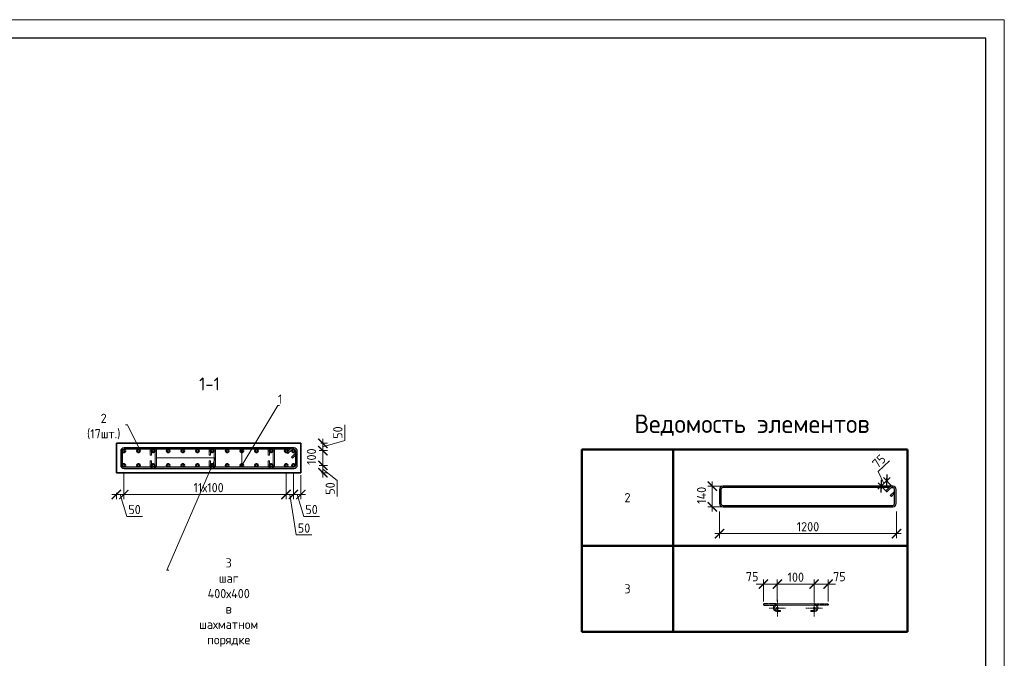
# Model space of a CAD drawing. Header units: millimetres. Extents: x 263826 to 1718326, y -423071 to 70137.
# Tile 333 of 486: x 607486 to 634185, y -185802 to -168492. Entities that reach past the tile are written whole.
import ezdxf
from ezdxf import colors
from ezdxf.entities.mleader import LeaderData, LeaderLine
from ezdxf.math import Vec2, Vec3

# ---------------------------------------------------------------- set-up
doc = ezdxf.new("R2010")
doc.units = ezdxf.units.MM
doc.linetypes.add('CENTER2', pattern=[28.575, 19.05, -3.175, 3.175, -3.175])
doc.linetypes.add('GOST2.303 4', pattern=[7, 5, -2, 0])
for name, color, linetype, lineweight in [('1 Стены', 3, 'Continuous', 30), ('Арм_шпильки', 143, 'Continuous', 18), ('Армирование', 3, 'Continuous', 40), ('Выноски', 20, 'Continuous', 20), ('Осевая', 10, 'CENTER2', 20), ('подоснова', 151, 'Continuous', 5), ('поз.', 2, 'Continuous', 25), ('РАЗМЕРЫ', 1, 'Continuous', 9), ('ТОНКИЕ', 7, 'Continuous', 9)]:
    doc.layers.add(name, color=color, linetype=linetype, lineweight=lineweight)
doc.layers.add('Колонна_ бетон', color=7, linetype='Continuous', lineweight=50, true_color=0xb4b496)
doc.layers.add('ТОЛСТЫЕ_ОСНОВНЫЕ', color=6, linetype='Continuous')
doc.styles.add('GOST 2.304', font='CS_Gost2304.shx')
doc.styles.add('GOST-2.304_Type-B', font='GOST_Common.ttf')
doc.dimstyles.new('мой', dxfattribs={"dimscale": 100, "dimtxt": 2.5, "dimasz": 2.5, "dimexe": 1.25, "dimexo": 0.625, "dimtad": 1, "dimdec": 0, "dimtxsty": 'GOST-2.304_Type-B', "dimblk": 'ARCHTICK', "dimcen": 2.5, "dimdle": 2, "dimaunit": 1, "dimadec": 1, "dimazin": 2, "dimtfac": 1, "dimtdec": 0, "dimtmove": 1, "dimatfit": 3, "dimfxl": 1, "dimtfill": 1, "dimlwd": -1, "dimlwe": -1, "dimarcsym": 0})
doc.dimstyles.new('мой 25', dxfattribs={"dimscale": 100, "dimtxt": 2.5, "dimasz": 2.5, "dimexe": 1.25, "dimexo": 0.625, "dimtad": 1, "dimdec": 0, "dimlfac": 0.5, "dimtxsty": 'GOST-2.304_Type-B', "dimblk": 'ARCHTICK', "dimcen": 2.5, "dimdle": 1.25, "dimaunit": 1, "dimadec": 1, "dimazin": 2, "dimtfac": 1, "dimtdec": 0, "dimtmove": 1, "dimatfit": 3, "dimfxl": 6, "dimfxlon": 1, "dimtfill": 1, "dimlwd": -1, "dimlwe": -1, "dimarcsym": 0})

# ---------------------------------------------------------------- blocks, each defined once
blk = doc.blocks.new('*U58')
at = {"color": 0, "linetype": 'ByBlock', "lineweight": -2}
for p, q in [((-10, 1176.4), (-10, 12.5)), ((-10, 1169.4), (-10, 1176.4)), ((22, 1128), (-3.4, 1153.5)), ((0, 1169.4), (0, 1176.4)), ((0, 1150.1), (0, 12.5)), ((3.7, 1160.6), (29.1, 1135.1)), ((108.8, 1198.9), (12.5, 1198.9)), ((108.8, 1188.9), (12.5, 1188.9)), ((53.8, 1159.8), (28.3, 1185.2)), ((38.8, 1188.9), (60.9, 1166.9)), ((60.9, 1166.9), (53.8, 1159.8)), ((121.3, 12.5), (121.3, 1176.4)), ((131.3, 12.5), (131.3, 1176.4)), ((29.1, 1135.1), (22, 1128)), ((12.5, 0), (108.8, 0)), ((12.5, -10), (108.8, -10))]:
    blk.add_line(p, q, dxfattribs=at)
for centre, radius, start, end in [((12.5, 1176.4), 22.5, 90, 180), ((12.5, 1169.4), 22.5, 180, 225), ((12.5, 1176.4), 12.5, 90, 180), ((12.5, 1169.4), 12.5, 180, 225), ((19.5, 1176.4), 12.5, 45, 90), ((108.8, 1176.4), 22.5, 0, 90), ((108.8, 1176.4), 12.5, 0, 90), ((12.5, 12.5), 22.5, 180, 270), ((12.5, 12.5), 12.5, 180, 270), ((108.8, 12.5), 12.5, 270, 0), ((108.8, 12.5), 22.5, 270, 0)]:
    blk.add_arc(centre, radius, start, end, dxfattribs=at)
at = {"style": 'GOST 2.304', "oblique": 15, "flags": 9}
for tag, p in [('ДИАМЕТР', (-52.8, -63)), ('КЛАСС', (-53, -68.7)), ('ПОЗИЦИЯ', (-52.3, -58)), ('ДЛИНА', (-52.5, -73.8)), ('МАССА', (-52.3, -78.3))]:
    blk.add_attdef(tag, p, '', height=2.5, dxfattribs=at)
blk = doc.blocks.new('_ArchTick')
at = {"color": 0, "linetype": 'ByBlock', "const_width": 0.15}
blk.add_lwpolyline([(-0.5, -0.5), (0.5, 0.5)], dxfattribs=at)
blk = doc.blocks.new('*D452')
at = {"layer": 'DEFPOINTS', "color": 0, "lineweight": 0, "transparency": 16777216}
for p in [(614909, -180173, -2880), (615109, -179974, -2880), (615707, -180173)]:
    blk.add_point(p, dxfattribs=at)
at = {"layer": 'РАЗМЕРЫ', "color": 0, "linetype": 'Continuous', "transparency": 16777216}
for p, q in [((616300, -179895), (616300, -179470)), ((615707, -179849), (615707, -180298)), ((615707, -180073), (616300, -179895)), ((615611, -180173), (615832, -180173)), ((615655, -179974), (615832, -179974))]:
    blk.add_line(p, q, dxfattribs=at)
at = {"layer": 'РАЗМЕРЫ', "color": 0, "transparency": 16777216, "xscale": 250, "yscale": 250, "zscale": 250, "rotation": 270}
blk.add_blockref('_ArchTick', (615707, -180173), dxfattribs=at)
at = {"layer": 'РАЗМЕРЫ', "color": 0, "lineweight": 0, "transparency": 16777216, "insert": (616113, -179683), "char_height": 250, "attachment_point": 5, "rotation": 90, "style": 'GOST-2.304_Type-B', "bg_fill": 3, "box_fill_scale": 1.1, "bg_fill_color": 256, "bg_fill_true_color": 13158600, "bg_fill_transparency": 0}
blk.add_mtext('50', dxfattribs=at)
at = {"layer": 'РАЗМЕРЫ', "color": 0, "transparency": 16777216, "xscale": 250, "yscale": 250, "zscale": 250, "rotation": 90}
blk.add_blockref('_ArchTick', (615707, -179974), dxfattribs=at)
blk = doc.blocks.new('*D453')
at = {"layer": 'DEFPOINTS', "color": 0, "lineweight": 0, "transparency": 16777216}
for p in [(614909, -180574, -2880), (615707, -180574), (615611, -180774)]:
    blk.add_point(p, dxfattribs=at)
at = {"layer": 'РАЗМЕРЫ', "color": 0, "linetype": 'Continuous', "transparency": 16777216}
for p, q in [((615707, -180899), (615707, -180449)), ((615611, -180574), (615832, -180574)), ((615707, -180674), (616093, -180987)), ((615673, -180774), (615832, -180774)), ((616093, -180987), (616093, -181412))]:
    blk.add_line(p, q, dxfattribs=at)
at = {"layer": 'РАЗМЕРЫ', "color": 0, "transparency": 16777216, "xscale": 250, "yscale": 250, "zscale": 250, "rotation": 90}
blk.add_blockref('_ArchTick', (615707, -180574), dxfattribs=at)
at = {"layer": 'РАЗМЕРЫ', "color": 0, "lineweight": 0, "transparency": 16777216, "insert": (615906, -181200), "char_height": 250, "attachment_point": 5, "rotation": 90, "style": 'GOST-2.304_Type-B', "bg_fill": 3, "box_fill_scale": 1.1, "bg_fill_color": 256, "bg_fill_true_color": 13158600, "bg_fill_transparency": 0}
blk.add_mtext('50', dxfattribs=at)
at = {"layer": 'РАЗМЕРЫ', "color": 0, "transparency": 16777216, "xscale": 250, "yscale": 250, "zscale": 250, "rotation": 270}
blk.add_blockref('_ArchTick', (615707, -180774), dxfattribs=at)
blk = doc.blocks.new('*D454')
at = {"layer": 'DEFPOINTS', "color": 0, "lineweight": 0, "transparency": 16777216}
for p in [(615707, -180173, 2880), (615707, -180173)]:
    blk.add_point(p, dxfattribs=at)
at = {"layer": 'РАЗМЕРЫ', "color": 0, "linetype": 'Continuous', "transparency": 16777216}
for p, q in [((615707, -180699), (615707, -180048)), ((615800, -180173), (615832, -180173)), ((615639, -180574), (615832, -180574))]:
    blk.add_line(p, q, dxfattribs=at)
at = {"layer": 'РАЗМЕРЫ', "color": 0, "lineweight": 0, "transparency": 16777216, "insert": (615398, -180337), "char_height": 250, "attachment_point": 5, "rotation": 90, "style": 'GOST-2.304_Type-B', "bg_fill": 3, "box_fill_scale": 1.1, "bg_fill_color": 256, "bg_fill_true_color": 13158600, "bg_fill_transparency": 0}
blk.add_mtext('100', dxfattribs=at)
at = {"layer": 'DEFPOINTS', "color": 0, "lineweight": 0, "transparency": 16777216}
blk.add_point((615576, -180574), dxfattribs=at)
at = {"layer": 'РАЗМЕРЫ', "color": 0, "transparency": 16777216, "xscale": 250, "yscale": 250, "zscale": 250}
for p, rotation in [((615707, -180173), 90), ((615707, -180574), 270)]:
    blk.add_blockref('_ArchTick', p, dxfattribs=dict(at, rotation=rotation))
blk = doc.blocks.new('*D455')
at = {"layer": 'DEFPOINTS', "color": 0, "lineweight": 0, "transparency": 16777216}
for p in [(610309, -180574), (614709, -180774), (610309, -181363)]:
    blk.add_point(p, dxfattribs=at)
at = {"layer": 'РАЗМЕРЫ', "color": 0, "linetype": 'Continuous', "transparency": 16777216}
for p, q in [((610309, -180763), (610309, -181488)), ((614709, -180836), (614709, -181488)), ((614834, -181363), (610184, -181363))]:
    blk.add_line(p, q, dxfattribs=at)
at = {"layer": 'РАЗМЕРЫ', "color": 0, "transparency": 16777216, "xscale": 250, "yscale": 250, "zscale": 250, "rotation": 180}
blk.add_blockref('_ArchTick', (610309, -181363), dxfattribs=at)
at = {"layer": 'РАЗМЕРЫ', "color": 0, "transparency": 16777216, "xscale": 250, "yscale": 250, "zscale": 250}
blk.add_blockref('_ArchTick', (614709, -181363), dxfattribs=at)
at = {"layer": 'РАЗМЕРЫ', "color": 0, "lineweight": 0, "transparency": 16777216, "insert": (612609, -181176), "char_height": 250, "attachment_point": 5, "style": 'GOST-2.304_Type-B', "bg_fill": 3, "box_fill_scale": 1.1, "bg_fill_color": 256, "bg_fill_true_color": 13158600, "bg_fill_transparency": 0}
blk.add_mtext('11х100', dxfattribs=at)
blk = doc.blocks.new('*D456')
at = {"layer": 'DEFPOINTS', "color": 0, "lineweight": 0, "transparency": 16777216}
for p in [(610109, -180774, 2880), (610309, -180981), (610109, -181363)]:
    blk.add_point(p, dxfattribs=at)
at = {"layer": 'РАЗМЕРЫ', "color": 0, "linetype": 'Continuous', "transparency": 16777216}
for p, q in [((610309, -181043), (610309, -181488)), ((610434, -181363), (609984, -181363)), ((610109, -181314), (610109, -181488)), ((610209, -181363), (610387, -181957)), ((610387, -181957), (610812, -181957))]:
    blk.add_line(p, q, dxfattribs=at)
at = {"layer": 'РАЗМЕРЫ', "color": 0, "transparency": 16777216, "xscale": 250, "yscale": 250, "zscale": 250, "rotation": 180}
blk.add_blockref('_ArchTick', (610109, -181363), dxfattribs=at)
at = {"layer": 'РАЗМЕРЫ', "color": 0, "lineweight": 0, "transparency": 16777216, "insert": (610600, -181770), "char_height": 250, "attachment_point": 5, "style": 'GOST-2.304_Type-B', "bg_fill": 3, "box_fill_scale": 1.1, "bg_fill_color": 256, "bg_fill_true_color": 13158600, "bg_fill_transparency": 0}
blk.add_mtext('50', dxfattribs=at)
at = {"layer": 'РАЗМЕРЫ', "color": 0, "transparency": 16777216, "xscale": 250, "yscale": 250, "zscale": 250}
blk.add_blockref('_ArchTick', (610309, -181363), dxfattribs=at)
blk = doc.blocks.new('*D457')
at = {"layer": 'DEFPOINTS', "color": 0, "lineweight": 0, "transparency": 16777216}
for p in [(614709, -180574), (614909, -180574), (614909, -181363)]:
    blk.add_point(p, dxfattribs=at)
at = {"layer": 'РАЗМЕРЫ', "color": 0, "linetype": 'Continuous', "transparency": 16777216}
for p, q in [((614709, -180763), (614709, -181488)), ((614909, -180763), (614909, -181488)), ((614584, -181363), (615034, -181363)), ((614809, -181363), (614984, -182460)), ((614984, -182460), (615409, -182460))]:
    blk.add_line(p, q, dxfattribs=at)
at = {"layer": 'РАЗМЕРЫ', "color": 0, "transparency": 16777216, "xscale": 250, "yscale": 250, "zscale": 250, "rotation": 180}
blk.add_blockref('_ArchTick', (614709, -181363), dxfattribs=at)
at = {"layer": 'РАЗМЕРЫ', "color": 0, "transparency": 16777216, "xscale": 250, "yscale": 250, "zscale": 250}
blk.add_blockref('_ArchTick', (614909, -181363), dxfattribs=at)
at = {"layer": 'РАЗМЕРЫ', "color": 0, "lineweight": 0, "transparency": 16777216, "insert": (615196, -182272), "char_height": 250, "attachment_point": 5, "style": 'GOST-2.304_Type-B', "bg_fill": 3, "box_fill_scale": 1.1, "bg_fill_color": 256, "bg_fill_true_color": 13158600, "bg_fill_transparency": 0}
blk.add_mtext('50', dxfattribs=at)
blk = doc.blocks.new('*D500')
at = {"layer": 'DEFPOINTS', "color": 0, "lineweight": 0, "transparency": 16777216}
for p in [(614909, -180574), (615109, -180774), (615109, -181363)]:
    blk.add_point(p, dxfattribs=at)
at = {"layer": 'РАЗМЕРЫ', "color": 0, "linetype": 'Continuous', "transparency": 16777216}
for p, q in [((614909, -180763), (614909, -181488)), ((615109, -180836), (615109, -181488)), ((614784, -181363), (615234, -181363)), ((615009, -181363), (615187, -181957)), ((615187, -181957), (615612, -181957))]:
    blk.add_line(p, q, dxfattribs=at)
at = {"layer": 'РАЗМЕРЫ', "color": 0, "transparency": 16777216, "xscale": 250, "yscale": 250, "zscale": 250, "rotation": 180}
blk.add_blockref('_ArchTick', (614909, -181363), dxfattribs=at)
at = {"layer": 'РАЗМЕРЫ', "color": 0, "lineweight": 0, "transparency": 16777216, "insert": (615400, -181770), "char_height": 250, "attachment_point": 5, "style": 'GOST-2.304_Type-B', "bg_fill": 3, "box_fill_scale": 1.1, "bg_fill_color": 256, "bg_fill_true_color": 13158600, "bg_fill_transparency": 0}
blk.add_mtext('50', dxfattribs=at)
at = {"layer": 'РАЗМЕРЫ', "color": 0, "transparency": 16777216, "xscale": 250, "yscale": 250, "zscale": 250}
blk.add_blockref('_ArchTick', (615109, -181363), dxfattribs=at)
blk = doc.blocks.new('*U59')
for p, q in [((-8, 0), (-7.4, 4.7)), ((-7.4, 4.7), (-5.6, 9)), ((-5.6, 9), (-2.7, 12.7)), ((-2.7, 12.7), (1, 15.6)), ((1, 15.6), (5.3, 17.4)), ((5.3, 17.4), (10, 18)), ((34, 18), (10, 18)), ((10, 10), (34, 10)), ((34, 10), (34, 18)), ((66, 18), (90, 18)), ((66, 10), (66, 18)), ((90, 10), (66, 10)), ((94.7, 17.4), (90, 18)), ((99, 15.6), (94.7, 17.4)), ((102.7, 12.7), (99, 15.6)), ((105.6, 9), (102.7, 12.7)), ((107.4, 4.7), (105.6, 9)), ((108, 0), (107.4, 4.7)), ((107.4, -4.7), (108, 0)), ((-7.4, -4.7), (-8, 0)), ((-5.6, -9), (-7.4, -4.7)), ((-2.7, -12.7), (-5.6, -9)), ((1, -15.6), (-2.7, -12.7)), ((5.3, -17.4), (1, -15.6)), ((10, -18), (5.3, -17.4)), ((10, -18), (90, -18)), ((90, -18), (94.7, -17.4)), ((94.7, -17.4), (99, -15.6)), ((99, -15.6), (102.7, -12.7)), ((102.7, -12.7), (105.6, -9)), ((105.6, -9), (107.4, -4.7))]:
    blk.add_line(p, q)
at = {"color": 0, "linetype": 'ByBlock', "lineweight": -2}
for p, q in [((0, 0), (0.3, 2.6)), ((0.3, 2.6), (1.3, 5)), ((1.3, 5), (2.9, 7.1)), ((2.9, 7.1), (5, 8.7)), ((5, 8.7), (7.4, 9.7)), ((7.4, 9.7), (10, 10)), ((92.6, 9.7), (90, 10)), ((95, 8.7), (92.6, 9.7)), ((97.1, 7.1), (95, 8.7)), ((98.7, 5), (97.1, 7.1)), ((99.7, 2.6), (98.7, 5)), ((100, 0), (99.7, 2.6)), ((99.7, -2.6), (100, 0)), ((0.3, -2.6), (0, 0)), ((1.3, -5), (0.3, -2.6)), ((2.9, -7.1), (1.3, -5)), ((5, -8.7), (2.9, -7.1)), ((7.4, -9.7), (5, -8.7)), ((10, -10), (7.4, -9.7)), ((10, -10), (90, -10)), ((90, -10), (92.6, -9.7)), ((92.6, -9.7), (95, -8.7)), ((95, -8.7), (97.1, -7.1)), ((97.1, -7.1), (98.7, -5)), ((98.7, -5), (99.7, -2.6))]:
    blk.add_line(p, q, dxfattribs=at)
at = {"style": 'GOST 2.304', "oblique": 15, "flags": 9}
for tag, p in [('ПОЗИЦИЯ', (118, -56.6)), ('ДИАМЕТР', (117.8, -62.2)), ('ДЛИНА', (118.1, -72.5)), ('КЛАСС', (118, -67.8)), ('МАССА', (118.7, -78.2))]:
    blk.add_attdef(tag, p, '', height=2.5, dxfattribs=at)
blk = doc.blocks.new('_None')
blk = doc.blocks.new('*T458')
at = {"layer": 'Выноски', "color": 0, "linetype": 'ByBlock', "lineweight": 50, "transparency": 16777216}
for p, q in [((0, 0), (8834, 0)), ((0, 0), (0, -4943)), ((2484, 0), (2484, -4943)), ((8834, 0), (8834, -4943)), ((0, -2606), (8834, -2606)), ((0, -4943), (8834, -4943))]:
    blk.add_line(p, q, dxfattribs=at)
at = {"layer": 'Выноски', "color": 0, "transparency": 16777216, "char_height": 250, "width": 2183.67, "attachment_point": 5, "style": 'GOST-2.304_Type-B'}
for s, insert in [('2', (1242, -1303)), ('3', (1242, -3774))]:
    blk.add_mtext(s, dxfattribs=dict(at, insert=insert))
blk = doc.blocks.new('*U57')
for p, q in [((-8, 0), (-7, 7.2)), ((-7, -7.2), (-8, 0)), ((-7, 7.2), (-4.2, 14)), ((-4.2, 14), (0.2, 19.8)), ((0.2, 19.8), (6, 24.2)), ((6, 24.2), (12.8, 27)), ((12.8, 27), (20, 28)), ((44, 28), (20, 28)), ((20, 20), (44, 20)), ((44, 20), (44, 28)), ((262.7, 28), (286.7, 28)), ((262.7, 20), (262.7, 28)), ((286.7, 20), (262.7, 20)), ((293.9, 27), (286.7, 28)), ((300.7, 24.2), (293.9, 27)), ((306.5, 19.8), (300.7, 24.2)), ((310.9, 14), (306.5, 19.8)), ((313.7, 7.2), (310.9, 14)), ((314.7, 0), (313.7, 7.2)), ((-4.2, -14), (-7, -7.2)), ((0.2, -19.8), (-4.2, -14)), ((6, -24.2), (0.2, -19.8)), ((12.8, -27), (6, -24.2)), ((20, -28), (12.8, -27)), ((20, -28), (286.7, -28)), ((286.7, -28), (293.9, -27)), ((293.9, -27), (300.7, -24.2)), ((300.7, -24.2), (306.5, -19.8)), ((306.5, -19.8), (310.9, -14)), ((310.9, -14), (313.7, -7.2)), ((313.7, -7.2), (314.7, 0))]:
    blk.add_line(p, q)
at = {"color": 0, "linetype": 'ByBlock', "lineweight": -2}
for p, q in [((0, 0), (0.7, 5.2)), ((0.7, 5.2), (2.7, 10)), ((2.7, 10), (5.9, 14.1)), ((5.9, 14.1), (10, 17.3)), ((10, 17.3), (14.8, 19.3)), ((14.8, 19.3), (20, 20)), ((291.8, 19.3), (286.7, 20)), ((296.7, 17.3), (291.8, 19.3)), ((300.8, 14.1), (296.7, 17.3)), ((304, 10), (300.8, 14.1)), ((306, 5.2), (304, 10)), ((306.7, 0), (306, 5.2)), ((0.7, -5.2), (0, 0)), ((2.7, -10), (0.7, -5.2)), ((5.9, -14.1), (2.7, -10)), ((10, -17.3), (5.9, -14.1)), ((14.8, -19.3), (10, -17.3)), ((20, -20), (14.8, -19.3)), ((20, -20), (286.7, -20)), ((286.7, -20), (291.8, -19.3)), ((291.8, -19.3), (296.7, -17.3)), ((296.7, -17.3), (300.8, -14.1)), ((300.8, -14.1), (304, -10)), ((304, -10), (306, -5.2)), ((306, -5.2), (306.7, 0))]:
    blk.add_line(p, q, dxfattribs=at)
at = {"style": 'GOST 2.304', "oblique": 15, "flags": 9}
for tag, p in [('ДИАМЕТР', (117.8, -62.2)), ('ДЛИНА', (118.1, -72.5)), ('ПОЗИЦИЯ', (118, -56.6)), ('КЛАСС', (118, -67.8)), ('МАССА', (118.7, -78.2))]:
    blk.add_attdef(tag, p, '', height=2.5, dxfattribs=at)
blk = doc.blocks.new('*D463')
at = {"layer": 'DEFPOINTS', "color": 0, "transparency": 16777216}
for p in [(629030, -183791), (628030, -184328), (629030, -184328)]:
    blk.add_point(p, dxfattribs=at)
at = {"layer": 'РАЗМЕРЫ', "color": 0, "linetype": 'Continuous', "transparency": 16777216}
for p, q in [((628030, -184266), (628030, -183666)), ((629030, -184265), (629030, -183666)), ((627830, -183791), (629230, -183791))]:
    blk.add_line(p, q, dxfattribs=at)
at = {"layer": 'РАЗМЕРЫ', "color": 0, "transparency": 16777216, "xscale": 250, "yscale": 250, "zscale": 250, "rotation": 180}
blk.add_blockref('_ArchTick', (628030, -183791), dxfattribs=at)
at = {"layer": 'РАЗМЕРЫ', "color": 0, "transparency": 16777216, "xscale": 250, "yscale": 250, "zscale": 250}
blk.add_blockref('_ArchTick', (629030, -183791), dxfattribs=at)
at = {"layer": 'РАЗМЕРЫ', "color": 0, "lineweight": 0, "transparency": 16777216, "insert": (628530, -183604), "char_height": 250, "attachment_point": 5, "style": 'GOST-2.304_Type-B', "bg_fill": 3, "box_fill_scale": 1.1, "bg_fill_color": 256, "bg_fill_true_color": 13158600, "bg_fill_transparency": 0}
blk.add_mtext('100', dxfattribs=at)
blk = doc.blocks.new('*D501')
at = {"layer": 'DEFPOINTS', "color": 0, "transparency": 16777216}
for p in [(627654, -183791), (627654, -184328), (628030, -184328)]:
    blk.add_point(p, dxfattribs=at)
at = {"layer": 'РАЗМЕРЫ', "color": 0, "linetype": 'Continuous', "transparency": 16777216}
for p, q in [((627654, -184265), (627654, -183666)), ((628030, -184266), (628030, -183666)), ((628230, -183791), (627454, -183791))]:
    blk.add_line(p, q, dxfattribs=at)
at = {"layer": 'РАЗМЕРЫ', "color": 0, "transparency": 16777216, "xscale": 250, "yscale": 250, "zscale": 250}
blk.add_blockref('_ArchTick', (628030, -183791), dxfattribs=at)
at = {"layer": 'РАЗМЕРЫ', "color": 0, "lineweight": 0, "transparency": 16777216, "insert": (627347, -183589), "char_height": 250, "attachment_point": 5, "style": 'GOST-2.304_Type-B', "bg_fill": 3, "box_fill_scale": 1.1, "bg_fill_color": 256, "bg_fill_true_color": 13158600, "bg_fill_transparency": 0}
blk.add_mtext('75', dxfattribs=at)
at = {"layer": 'РАЗМЕРЫ', "color": 0, "transparency": 16777216, "xscale": 250, "yscale": 250, "zscale": 250, "rotation": 180}
blk.add_blockref('_ArchTick', (627654, -183791), dxfattribs=at)
blk = doc.blocks.new('*D502')
at = {"layer": 'DEFPOINTS', "color": 0, "transparency": 16777216}
for p in [(629406, -183791), (629030, -184328), (629406, -184328)]:
    blk.add_point(p, dxfattribs=at)
at = {"layer": 'РАЗМЕРЫ', "color": 0, "linetype": 'Continuous', "transparency": 16777216}
for p, q in [((629030, -184266), (629030, -183666)), ((629406, -184265), (629406, -183666)), ((628830, -183791), (629606, -183791))]:
    blk.add_line(p, q, dxfattribs=at)
at = {"layer": 'РАЗМЕРЫ', "color": 0, "transparency": 16777216, "xscale": 250, "yscale": 250, "zscale": 250, "rotation": 180}
blk.add_blockref('_ArchTick', (629030, -183791), dxfattribs=at)
at = {"layer": 'РАЗМЕРЫ', "color": 0, "lineweight": 0, "transparency": 16777216, "insert": (629713, -183589), "char_height": 250, "attachment_point": 5, "style": 'GOST-2.304_Type-B', "bg_fill": 3, "box_fill_scale": 1.1, "bg_fill_color": 256, "bg_fill_true_color": 13158600, "bg_fill_transparency": 0}
blk.add_mtext('75', dxfattribs=at)
at = {"layer": 'РАЗМЕРЫ', "color": 0, "transparency": 16777216, "xscale": 250, "yscale": 250, "zscale": 250}
blk.add_blockref('_ArchTick', (629406, -183791), dxfattribs=at)
blk = doc.blocks.new('*D464')
at = {"layer": 'DEFPOINTS', "color": 0, "lineweight": 0, "transparency": 16777216}
for p in [(626462, -181469), (631261, -181607), (626462, -182423)]:
    blk.add_point(p, dxfattribs=at)
at = {"layer": 'РАЗМЕРЫ', "color": 0, "linetype": 'Continuous', "transparency": 16777216}
for p, q in [((626462, -181823), (626462, -182548)), ((631261, -181823), (631261, -182548)), ((631386, -182423), (626337, -182423))]:
    blk.add_line(p, q, dxfattribs=at)
at = {"layer": 'РАЗМЕРЫ', "color": 0, "transparency": 16777216, "xscale": 250, "yscale": 250, "zscale": 250, "rotation": 180}
blk.add_blockref('_ArchTick', (626462, -182423), dxfattribs=at)
at = {"layer": 'РАЗМЕРЫ', "color": 0, "transparency": 16777216, "xscale": 250, "yscale": 250, "zscale": 250}
blk.add_blockref('_ArchTick', (631261, -182423), dxfattribs=at)
at = {"layer": 'РАЗМЕРЫ', "color": 0, "lineweight": 0, "transparency": 16777216, "insert": (628861, -182236), "char_height": 250, "attachment_point": 5, "style": 'GOST-2.304_Type-B', "bg_fill": 3, "box_fill_scale": 1.1, "bg_fill_color": 256, "bg_fill_true_color": 13158600, "bg_fill_transparency": 0}
blk.add_mtext('1200', dxfattribs=at)
blk = doc.blocks.new('*D503')
at = {"layer": 'DEFPOINTS', "color": 0, "lineweight": 0, "transparency": 16777216}
for p in [(626267, -181137), (627777, -181137), (627431, -181696)]:
    blk.add_point(p, dxfattribs=at)
at = {"layer": 'РАЗМЕРЫ', "color": 0, "linetype": 'Continuous', "transparency": 16777216}
for p, q in [((626267, -181821), (626267, -181012)), ((626867, -181137), (626142, -181137)), ((626867, -181696), (626142, -181696))]:
    blk.add_line(p, q, dxfattribs=at)
at = {"layer": 'РАЗМЕРЫ', "color": 0, "lineweight": 0, "transparency": 16777216, "insert": (625974, -181385), "char_height": 250, "attachment_point": 5, "rotation": 90, "style": 'GOST-2.304_Type-B', "bg_fill": 3, "box_fill_scale": 1.1, "bg_fill_color": 256, "bg_fill_true_color": 13158600, "bg_fill_transparency": 0}
blk.add_mtext('140', dxfattribs=at)
at = {"layer": 'РАЗМЕРЫ', "color": 0, "transparency": 16777216, "xscale": 250, "yscale": 250, "zscale": 250}
for p, rotation in [((626267, -181137), 90), ((626267, -181696), 270)]:
    blk.add_blockref('_ArchTick', p, dxfattribs=dict(at, rotation=rotation))
blk = doc.blocks.new('*U46')
at = {"layer": 'ТОЛСТЫЕ_ОСНОВНЫЕ', "color": 6}
blk.add_lwpolyline([(20, 5), (415, 5), (415, 292), (20, 292)], close=True, dxfattribs=at)
at = {"layer": 'ТОНКИЕ'}
blk.add_lwpolyline([(0, 0), (420, 0), (420, 297), (0, 297)], close=True, dxfattribs=at)
blk = doc.blocks.new('*D1702')
at = {"layer": 'DEFPOINTS', "color": 0, "lineweight": 0, "transparency": 16777216}
for p in [(630998, -180990), (631198, -181201), (631047, -181345)]:
    blk.add_point(p, dxfattribs=at)
at = {"layer": 'РАЗМЕРЫ', "color": 0, "linetype": 'Continuous', "transparency": 16777216}
for p, q in [((630760, -180742), (631068, -180450)), ((630922, -181063), (630760, -180742)), ((630756, -181221), (631089, -180904)), ((631155, -181156), (630912, -180900)), ((631004, -181300), (630761, -181044))]:
    blk.add_line(p, q, dxfattribs=at)
at = {"layer": 'РАЗМЕРЫ', "color": 0, "transparency": 16777216, "xscale": 250, "yscale": 250, "zscale": 250}
for p, rotation in [((630847, -181135), 223.5387359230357), ((630998, -180990), 43.53873592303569)]:
    blk.add_blockref('_ArchTick', p, dxfattribs=dict(at, rotation=rotation))
at = {"layer": 'РАЗМЕРЫ', "color": 0, "transparency": 16777216, "insert": (630785, -180460), "char_height": 250, "attachment_point": 5, "rotation": 43.5387, "style": 'GOST-2.304_Type-B', "bg_fill": 3, "box_fill_scale": 1.1, "bg_fill_color": 256, "bg_fill_true_color": 13158600, "bg_fill_transparency": 0}
blk.add_mtext('75', dxfattribs=at)

msp = doc.modelspace()

# ---------------------------------------------------------------- linework, layer by layer
at = {"layer": '1 Стены', "color": 252, "lineweight": 0, "true_color": 0x939598}
for p, q in [((610109.34008, -179973.91854, 3100), (615109.31566, -179973.91854, 3100)), ((610109.34008, -180773.91854, 3100), (610109.34008, -179973.91854, 3100)), ((615109.31566, -179973.91854, 3100), (615109.31566, -180773.91854, 3100)), ((615109.31566, -180773.91854, 3100), (610109.34008, -180773.91854, 3100))]:
    msp.add_line(p, q, dxfattribs=at)
at = {"layer": 'Армирование', "color": 3}
for centre in [(610309.34008, -180180.53326, 3100), (610709.34008, -180180.53326, 3100), (611109.34008, -180180.53326, 3100), (611509.34008, -180180.53326, 3100), (611909.34008, -180180.53326, 3100), (612309.34008, -180180.53326, 3100), (612709.34008, -180180.53326, 3100), (613109.34008, -180180.53326, 3100), (613509.34008, -180180.53326, 3100), (613909.34008, -180180.53326, 3100), (614309.34008, -180180.53326, 3100), (614709.34008, -180180.53326, 3100), (614909.34008, -180180.53326, 3100), (610309.34008, -180573.91854, 3100), (611109.34008, -180573.91854, 3100), (611909.34008, -180573.91854, 3100), (612709.34008, -180573.91854, 3100), (613509.34008, -180573.91854, 3100), (614309.34008, -180573.91854, 3100), (614909.34008, -180573.91854, 3100)]:
    msp.add_circle(centre, 40, dxfattribs=at)
at = {"layer": 'Колонна_ бетон', "color": 180, "linetype": 'Continuous', "lineweight": 35, "transparency": 33554687}
for p, q in [((610108.72459, -179973.91675, 5979.99999), (610108.72459, -180773.91675, 5979.99999)), ((610108.72459, -179973.91675, 5979.99999), (615108.72446, -179973.91675, 5979.99999)), ((615108.72446, -179973.91675, 5979.99999), (615108.72446, -180773.91675, 5979.99999)), ((610108.72459, -180773.91675, 5979.99999), (615108.72446, -180773.91675, 5979.99999))]:
    msp.add_line(p, q, dxfattribs=at)

# ---------------------------------------------------------------- block references
at = {"lineweight": 30, "xscale": 3.959999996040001, "yscale": 3.959999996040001, "zscale": 3.959999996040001, "rotation": 269.9999999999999}
for p in [(610265.38886, -180135.52776, 3100), (626501.14509, -181176.48189, 3100)]:
    msp.add_blockref('*U58', p, dxfattribs=at)
msp.add_blockref('*T458', (622725.83684, -180144.67266, 3100))
at = {"layer": 'Арм_шпильки', "color": 3, "xscale": 3.75, "yscale": 3.75, "zscale": 3.75, "rotation": 180}
msp.add_blockref('*U57', (629105.27021, -184432.71001, 3100), dxfattribs=at)

# ---------------------------------------------------------------- texts
at = {"layer": 'РАЗМЕРЫ', "attachment_point": 5, "style": 'GOST-2.304_Type-B'}
for s, width, gutter_width, insert, char_height in [('1-1', 3941.2127758, 625, (612631.82135, -178364.24019, 3100), 350), ('{\\C0;Ведомость элементов}', 15225.2271462, 15, (627341.86226, -179483.88418, 3100), 500)]:
    msp.add_mtext_dynamic_manual_height_columns(s, width=width, gutter_width=gutter_width, heights=[0], dxfattribs=dict(at, insert=insert, char_height=char_height))

# ---------------------------------------------------------------- leaders
at = {"layer": 'подоснова'}
ml = msp.add_multileader_mtext('Standard', dxfattribs=at)
ml.set_content('2 (17шт.)', color=256, style='GOST-2.304_Type-B')
ml.set_leader_properties(color=256, linetype='ByLayer', lineweight=15)
ml.set_arrow_properties(name='NONE')
ml.build(insert=Vec2(0, 0))
ml.multileader.update_dxf_attribs({"text_left_attachment_type": 6, "text_right_attachment_type": 6, "dogleg_length": 10, "arrow_head_size": 18})
ctx = ml.context
ctx.base_point, ctx.char_height, ctx.arrow_head_size, ctx.landing_gap_size, ctx.plane_origin = Vec3(609127.17232, -179472.4905, 3100), 250, 18, 20, Vec3(607024.3245, -178926.4447, 3100)
ctx.left_attachment, ctx.right_attachment, ctx.text_align_type = 6, 6, 1
notes = []
notes.append((ctx, [(1, (1, 1, 0), (610412.77838, -179472.4905, 3100), (-1, 0), 10, [(0, [(610714.08516, -180095.92776, 3100)], 0, [])])]))
ctx.mtext.insert, ctx.mtext.width, ctx.mtext.alignment, ctx.mtext.flow_direction = Vec3(609764.97535, -179172.4905, 3100), 22.8977991, 2, 5
for ctx, leaders in notes:
    for number, flags, end, landing, length, lines in leaders:
        leader = LeaderData()
        leader.index, (leader.has_last_leader_line, leader.has_dogleg_vector, leader.attachment_direction) = number, flags
        leader.last_leader_point, leader.dogleg_vector, leader.dogleg_length = Vec3(end), Vec3(landing), length
        for number, points, colour, breaks in lines:
            line = LeaderLine()
            line.index, line.vertices, line.color, line.breaks = number, Vec3.list(points), colors.encode_raw_color(colour), breaks
            leader.lines.append(line)
        ctx.leaders.append(leader)

# ---------------------------------------------------------------- next in the draw order: dimensions: what is measured, and where the dimension line sits
at = {"layer": 'РАЗМЕРЫ', "color": 146, "lineweight": 0, "true_color": 0x006272}
dim = msp.add_linear_dim(base=(615706.62221, -180172.53326, 5979.99999), p1=(615109.31566, -179973.91854, 3100), p2=(614909.34008, -180172.53326, 3100), angle=90, dimstyle='мой 25', override={"dimlfac": 0.25}, dxfattribs=at)
dim.commit()
dim.dimension.update_dxf_attribs({"geometry": '*D452', "text_midpoint": (616112.87221, -179832.6009, 5979.99999)})
dim = msp.add_linear_dim(base=(626461.54509, -182423.01261, 3100), p1=(631260.73235, -181606.66507, 3100), p2=(626461.54509, -181468.66296, 3100), dimstyle='мой 25', override={"dimlfac": 0.25}, dxfattribs=at)
dim.commit()
dim.dimension.update_dxf_attribs({"geometry": '*D464', "text_midpoint": (628861.13872, -182235.51261, 3100)})
dim = msp.add_linear_dim(base=(629030.27021, -183791.1788, 3100), p1=(628030.29885, -184328.46623, 3100), p2=(629030.27021, -184327.71001, 3100), text='100', dimstyle='мой', dxfattribs=at)
dim.commit()
dim.dimension.update_dxf_attribs({"geometry": '*D463', "text_midpoint": (628530.28453, -183603.6788, 3100)})

# ---------------------------------------------------------------- next in the draw order: linework, layer by layer
at = {"layer": 'поз.', "linetype": 'GOST2.303 4', "ltscale": 0.4, "elevation": 3100}
for points in [[(628030.27021, -184327.71001), (627654.27021, -184327.71001), (627654.27021, -184357.71001), (628028.99244, -184357.87823)], [(629030.27021, -184327.71001), (629406.27021, -184327.71001), (629406.27021, -184357.71001), (629031.54798, -184357.87823)]]:
    msp.add_lwpolyline(points, dxfattribs=at)

# ---------------------------------------------------------------- next in the draw order: dimensions: what is measured, and where the dimension line sits
at = {"layer": 'РАЗМЕРЫ', "color": 146, "lineweight": 0, "true_color": 0x006272}
dim = msp.add_linear_dim(base=(615706.62221, -180573.91854, 5979.99999), p1=(615610.85826, -180773.91854, 5979.99999), p2=(614909.34008, -180573.91854, 3100), angle=90, dimstyle='мой 25', override={"dimlfac": 0.25}, dxfattribs=at)
dim.commit()
dim.dimension.update_dxf_attribs({"geometry": '*D453', "text_midpoint": (616093.14775, -181049.91509, 5979.99999), "dimtype": 160})
at = {"layer": 'РАЗМЕРЫ', "color": 146, "lineweight": 0}
dim = msp.add_linear_dim(base=(626266.92094, -181136.88189, 3100), p1=(627430.8686, -181696.27351, 3100), p2=(627776.60571, -181136.88189, 3100), angle=90, dimstyle='мой 25', override={"dimlfac": 0.25}, dxfattribs=at)
dim.commit()
dim.dimension.update_dxf_attribs({"geometry": '*D503', "text_midpoint": (626161.75664, -181385.02841, 3100), "dimtype": 160})

# ---------------------------------------------------------------- next in the draw order: dimensions: what is measured, and where the dimension line sits
at = {"layer": 'РАЗМЕРЫ', "color": 146, "lineweight": 0, "true_color": 0x006272}
dim = msp.add_linear_dim(base=(615706.62221, -180172.53326, 3100), p1=(615576.32227, -180573.91854, 3100), p2=(615706.62221, -180172.53326, 5979.99999), angle=90, dimstyle='мой 25', override={"dimlfac": 0.25}, dxfattribs=at)
dim.commit()
dim.dimension.update_dxf_attribs({"geometry": '*D454', "text_midpoint": (615585.08251, -180336.76399, 3100), "dimtype": 160})
dim = msp.add_linear_dim(base=(610309.34008, -181363.45361, 3100), p1=(614709.34008, -180773.91675, 3100), p2=(610309.34008, -180573.91854, 3100), angle=180, text='11х100', dimstyle='мой 25', override={"dimlfac": 0.25}, dxfattribs=at)
dim.commit()
dim.dimension.update_dxf_attribs({"geometry": '*D455', "text_midpoint": (612609.34008, -181363.45361, 3100), "dimtype": 160})
at = {"layer": 'РАЗМЕРЫ', "color": 146, "lineweight": 0}
dim = msp.add_linear_dim(base=(627654.27021, -183791.1788, 3100), p1=(628030.29885, -184328.46623, 3100), p2=(627654.27021, -184327.71001, 3100), text='75', dimstyle='мой', dxfattribs=at)
dim.commit()
dim.dimension.update_dxf_attribs({"geometry": '*D501', "text_midpoint": (627347.4268, -183776.92701, 3100), "dimtype": 160})
dim = msp.add_linear_dim(base=(629406.27021, -183791.1788, 3100), p1=(629030.24158, -184328.46623, 3100), p2=(629406.27021, -184327.71001, 3100), angle=180, text='75', dimstyle='мой', dxfattribs=at)
dim.commit()
dim.dimension.update_dxf_attribs({"geometry": '*D502', "text_midpoint": (629713.11362, -183776.92701, 3100), "dimtype": 160})

# ---------------------------------------------------------------- next in the draw order: linework, layer by layer
at = {"layer": 'Армирование', "color": 3}
for centre in [(610709.34008, -180573.91854, 3100), (611509.34008, -180573.91854, 3100), (612309.34008, -180573.91854, 3100), (613109.34008, -180573.91854, 3100), (613909.34008, -180573.91854, 3100)]:
    msp.add_circle(centre, 40, dxfattribs=at)
at = {"layer": 'Осевая', "ltscale": 0.1}
for p, q in [((628254.43335, -184444.32951, 3100), (627806.16434, -184444.32951, 3100)), ((628030.29885, -184220.19501, 3100), (628030.29885, -184668.46401, 3100)), ((629254.37608, -184444.32951, 3100), (628806.10707, -184444.32951, 3100)), ((629030.24158, -184220.19501, 3100), (629030.24158, -184668.46401, 3100))]:
    msp.add_line(p, q, dxfattribs=at)
at = {"layer": 'подоснова'}
for centre in [(628030.29885, -184444.32951, 3100), (629030.24158, -184444.32951, 3100)]:
    msp.add_circle(centre, 31.98713, dxfattribs=at)

# ---------------------------------------------------------------- next in the draw order: block references
at = {"layer": 'Арм_шпильки', "color": 3, "xscale": 4.875, "yscale": 4.875, "zscale": 4.875, "rotation": 89.99999999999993}
for p in [(611109.34008, -180615.71938, 3100), (612709.34008, -180615.71938, 3100), (614309.34008, -180615.71938, 3100)]:
    msp.add_blockref('*U59', p, dxfattribs=at)

# ---------------------------------------------------------------- next in the draw order: dimensions: what is measured, and where the dimension line sits
at = {"layer": 'РАЗМЕРЫ', "color": 146, "lineweight": 0, "true_color": 0x006272}
dim = msp.add_linear_dim(base=(614909.34008, -181363.45361, 3100), p1=(614709.34008, -180573.91854, 3100), p2=(614909.34008, -180573.91854, 3100), angle=180, dimstyle='мой 25', override={"dimlfac": 0.25}, dxfattribs=at)
dim.commit()
dim.dimension.update_dxf_attribs({"geometry": '*D457', "text_midpoint": (615046.03676, -182459.6444, 3100), "dimtype": 160})
dim = msp.add_linear_dim(base=(610109.34008, -181363.45361, 3100), p1=(610309.34008, -180980.83637, 3100), p2=(610109.34008, -180773.91675, 5979.99999), dimstyle='мой 25', override={"dimlfac": 0.25}, dxfattribs=at)
dim.commit()
dim.dimension.update_dxf_attribs({"geometry": '*D456', "text_midpoint": (610449.96508, -181769.70361, 3100)})

# ---------------------------------------------------------------- next in the draw order: leaders
at = {"layer": 'подоснова'}
ml = msp.add_multileader_mtext('Standard', dxfattribs=at)
ml.set_content('3 шаг 400х400 \\Pв шахматном порядке ', color=256, style='GOST-2.304_Type-B')
ml.set_leader_properties(color=256, linetype='ByLayer', lineweight=15)
ml.set_arrow_properties(name='NONE')
ml.build(insert=Vec2(0, 0))
ml.multileader.update_dxf_attribs({"text_left_attachment_type": 6, "text_right_attachment_type": 6, "dogleg_length": 10, "arrow_head_size": 18})
ctx = ml.context
ctx.base_point, ctx.char_height, ctx.arrow_head_size, ctx.landing_gap_size, ctx.plane_origin = Vec3(611485.68076, -183414.77341, 3100), 250, 18, 20, Vec3(609512.12788, -181080.8942, 3100)
ctx.left_attachment, ctx.right_attachment, ctx.text_align_type = 6, 6, 1
notes = []
notes.append((ctx, [(0, (1, 1, 0), (611475.68076, -183414.77341, 3100), (1, 0), 10, [(1, [(611197.09008, -180371.96938, 3100), (612797.09008, -180371.96938, 3100)], 0, [])])]))
ctx.mtext.insert, ctx.mtext.width, ctx.mtext.alignment, ctx.mtext.flow_direction = Vec3(613153.78682, -183089.77341, 3100), 22.8977991, 2, 5
for ctx, leaders in notes:
    for number, flags, end, landing, length, lines in leaders:
        leader = LeaderData()
        leader.index, (leader.has_last_leader_line, leader.has_dogleg_vector, leader.attachment_direction) = number, flags
        leader.last_leader_point, leader.dogleg_vector, leader.dogleg_length = Vec3(end), Vec3(landing), length
        for number, points, colour, breaks in lines:
            line = LeaderLine()
            line.index, line.vertices, line.color, line.breaks = number, Vec3.list(points), colors.encode_raw_color(colour), breaks
            leader.lines.append(line)
        ctx.leaders.append(leader)

# ---------------------------------------------------------------- next in the draw order: dimensions: what is measured, and where the dimension line sits
at = {"layer": 'РАЗМЕРЫ', "color": 146, "lineweight": 0}
dim = msp.add_linear_dim(base=(615109.31566, -181363.45361, 3100), p1=(614909.34008, -180573.91854, 3100), p2=(615109.31566, -180773.91854, 3100), angle=180, dimstyle='мой 25', override={"dimlfac": 0.25}, dxfattribs=at)
dim.commit()
dim.dimension.update_dxf_attribs({"geometry": '*D500', "text_midpoint": (615249.95287, -181769.70361, 3100)})

# ---------------------------------------------------------------- next in the draw order: leaders
at = {"layer": 'подоснова'}
ml = msp.add_multileader_mtext('Standard', dxfattribs=at)
ml.set_content('1 ', color=256, style='GOST-2.304_Type-B')
ml.set_leader_properties(color=256, linetype='ByLayer', lineweight=15)
ml.set_arrow_properties(name='NONE')
ml.build(insert=Vec2(0, 0))
ml.multileader.update_dxf_attribs({"text_left_attachment_type": 6, "text_right_attachment_type": 6, "dogleg_length": 10, "arrow_head_size": 18})
ctx = ml.context
ctx.base_point, ctx.char_height, ctx.arrow_head_size, ctx.landing_gap_size, ctx.plane_origin = Vec3(614492.44044, -178952.65245, 3100), 250, 18, 20, Vec3(611738.83753, -177650.12168, 3100)
ctx.left_attachment, ctx.right_attachment, ctx.text_align_type = 6, 6, 1
notes = []
notes.append((ctx, [(0, (1, 1, 0), (614482.44044, -178952.65245, 3100), (1, 0), 10, [(1, [(613509.34008, -180180.53326, 3100), (613509.34008, -180573.91854, 3100)], 0, [])])]))
ctx.mtext.insert, ctx.mtext.width, ctx.mtext.alignment, ctx.mtext.flow_direction = Vec3(614549.94044, -178652.65245, 3100), 22.8977991, 2, 5
for ctx, leaders in notes:
    for number, flags, end, landing, length, lines in leaders:
        leader = LeaderData()
        leader.index, (leader.has_last_leader_line, leader.has_dogleg_vector, leader.attachment_direction) = number, flags
        leader.last_leader_point, leader.dogleg_vector, leader.dogleg_length = Vec3(end), Vec3(landing), length
        for number, points, colour, breaks in lines:
            line = LeaderLine()
            line.index, line.vertices, line.color, line.breaks = number, Vec3.list(points), colors.encode_raw_color(colour), breaks
            leader.lines.append(line)
        ctx.leaders.append(leader)

# ---------------------------------------------------------------- next in the draw order: linework, layer by layer
at = {"layer": 'Армирование', "color": 3}
msp.add_circle((614709.34008, -180573.91854, 3100), 40, dxfattribs=at)

# ---------------------------------------------------------------- next in the draw order: block references
at = {"xscale": 100, "yscale": 100, "zscale": 100}
msp.add_blockref('*U46', (592184.65734, -198191.77617, 3100), dxfattribs=at)

# ---------------------------------------------------------------- next in the draw order: dimensions: what is measured, and where the dimension line sits
at = {"layer": 'РАЗМЕРЫ', "color": 146, "true_color": 0x006272}
dim = msp.add_aligned_dim(p1=(631046.61453, -181345.02856), p2=(631198.24487, -181200.94179), distance=290.31811, text='75', dimstyle='мой 25', override={"dimlfac": 0.25}, dxfattribs=at)
dim.commit()
dim.dimension.update_dxf_attribs({"geometry": '*D1702', "text_midpoint": (630676.55979, -180563.33328)})

doc.saveas('drawing.dxf')
